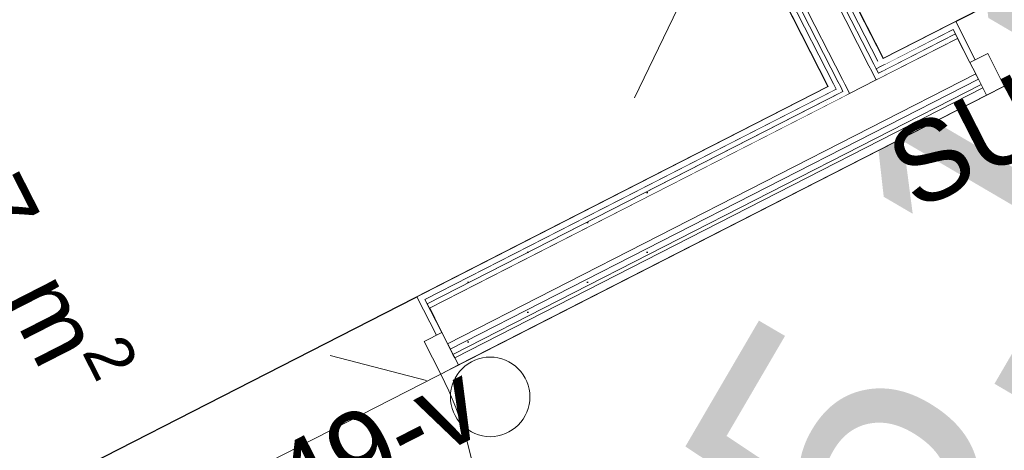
# Model space of a CAD drawing. Header units: metres. Extents: x 538891 to 1080079, y 6588829 to 13178720.
# Tile 536 of 1056: x 539903.25 to 539905.72, y 6589180.15 to 6589181.23. Entities that reach past the tile are written whole.
import ezdxf

# ---------------------------------------------------------------- set-up
doc = ezdxf.new("R2010")
doc.units = ezdxf.units.M
doc.header["$LTSCALE"] = 0.4
doc.header["$PDMODE"] = 1
doc.header["$PDSIZE"] = -2
doc.linetypes.add('KOLVIK', pattern=[3.125, 0.625, -2.5])
doc.layers.add('AR', color=7, linetype='Continuous')
doc.layers.add('GEO', color=7, linetype='Continuous')
doc.styles.add('Arial', font='arial.ttf')
doc.styles.add('HK Explorer Book', font='txt')
pattern_1 = [(0, (0, 0), (0, 0.075), [1e-05, -0.07499])]

msp = doc.modelspace()

# ---------------------------------------------------------------- linework, layer by layer
at = {"layer": 'AR', "color": 9, "linetype": 'Continuous', "lineweight": 9, "true_color": 0xc9c5ab, "flags": 128}
msp.add_lwpolyline([(539903.3845, 6589176.4302), (539906.8808, 6589178.2147), (539907.9733, 6589178.7723), (539909.8865, 6589179.7488), (539907.4846, 6589184.4548), (539905.7495, 6589183.5692), (539906.7569, 6589181.5954), (539901.99, 6589179.1624)], close=True, dxfattribs=at)
at = {"layer": 'AR', "color": 7, "linetype": 'Continuous', "lineweight": 9, "flags": 128}
for points in [[(539903.3845, 6589176.4302), (539906.8808, 6589178.2147), (539907.9733, 6589178.7723), (539909.8865, 6589179.7488), (539907.4846, 6589184.4548), (539905.7495, 6589183.5692), (539906.7569, 6589181.5954), (539901.99, 6589179.1624)], [(539905.4181, 6589181.1366), (539906.4879, 6589181.6826), (539905.6896, 6589183.2467), (539904.6198, 6589182.7007)], [(539901.899, 6589179.3405), (539905.28, 6589181.0662), (539904.3636, 6589182.8618), (539900.9825, 6589181.1361)]]:
    msp.add_lwpolyline(points, close=True, dxfattribs=at)
at = {"layer": 'AR', "color": 254, "linetype": 'Continuous', "lineweight": 25, "true_color": 0xd1d1d1, "flags": 128}
for points in [[(539905.4181, 6589181.1366), (539906.4879, 6589181.6826), (539905.6896, 6589183.2467), (539904.6198, 6589182.7007)], [(539901.899, 6589179.3405), (539905.28, 6589181.0662), (539904.3636, 6589182.8618), (539900.9825, 6589181.1361)]]:
    msp.add_lwpolyline(points, close=True, dxfattribs=at)
at = {"layer": 'AR', "color": 7, "linetype": 'Continuous', "lineweight": 9}
for centre, radius, start, end in [((539906.3463, 6589181.3858), 0.7, 207.0398, 297.0398), ((539903.5041, 6589179.9352), 0.9, 297.0398, 27.0398)]:
    msp.add_arc(centre, radius, start, end, dxfattribs=at)
at = {"layer": 'GEO', "color": 252, "linetype": 'KOLVIK', "lineweight": 9, "true_color": 0x888888, "flags": 128}
msp.add_lwpolyline([(539907.726, 6589191.979), (539909.4753, 6589190.2166), (539910.0001, 6589187.5715), (539908.695, 6589184.832), (539907.811, 6589184.53), (539906.0246, 6589183.589), (539904.43, 6589180.287), (539902.6015, 6589180.7599), (539901.71, 6589182.311), (539900.2543, 6589184.2368), (539900.106, 6589187.639), (539900.241, 6589188.773), (539902.0928, 6589191.2253), (539905.4776, 6589192.2326), (539907.726, 6589191.979)], dxfattribs=at)
at = {"layer": 'GEO', "color": 8, "linetype": 'Continuous', "lineweight": 9, "true_color": 0x7d7d7d, "flags": 128}
msp.add_lwpolyline([(539904.53, 6589180.287), (539904.5295, 6589180.2772), (539904.5281, 6589180.2675), (539904.5257, 6589180.258), (539904.5224, 6589180.2487), (539904.5182, 6589180.2399), (539904.5131, 6589180.2314), (539904.5073, 6589180.2236), (539904.5007, 6589180.2163), (539904.4934, 6589180.2097), (539904.4856, 6589180.2039), (539904.4771, 6589180.1988), (539904.4683, 6589180.1946), (539904.459, 6589180.1913), (539904.4495, 6589180.1889), (539904.4398, 6589180.1875), (539904.43, 6589180.187), (539904.4202, 6589180.1875), (539904.4105, 6589180.1889), (539904.401, 6589180.1913), (539904.3917, 6589180.1946), (539904.3829, 6589180.1988), (539904.3744, 6589180.2039), (539904.3666, 6589180.2097), (539904.3593, 6589180.2163), (539904.3527, 6589180.2236), (539904.3469, 6589180.2314), (539904.3418, 6589180.2399), (539904.3376, 6589180.2487), (539904.3343, 6589180.258), (539904.3319, 6589180.2675), (539904.3305, 6589180.2772), (539904.33, 6589180.287), (539904.3305, 6589180.2968), (539904.3319, 6589180.3065), (539904.3343, 6589180.316), (539904.3376, 6589180.3253), (539904.3418, 6589180.3341), (539904.3469, 6589180.3426), (539904.3527, 6589180.3504), (539904.3593, 6589180.3577), (539904.3666, 6589180.3643), (539904.3744, 6589180.3701), (539904.3829, 6589180.3752), (539904.3917, 6589180.3794), (539904.401, 6589180.3827), (539904.4105, 6589180.3851), (539904.4202, 6589180.3865), (539904.43, 6589180.387), (539904.4398, 6589180.3865), (539904.4495, 6589180.3851), (539904.459, 6589180.3827), (539904.4683, 6589180.3794), (539904.4771, 6589180.3752), (539904.4856, 6589180.3701), (539904.4934, 6589180.3643), (539904.5007, 6589180.3577), (539904.5073, 6589180.3504), (539904.5131, 6589180.3426), (539904.5182, 6589180.3341), (539904.5224, 6589180.3253), (539904.5257, 6589180.316), (539904.5281, 6589180.3065), (539904.5295, 6589180.2968)], close=True, dxfattribs=at)

# ---------------------------------------------------------------- texts
at = {"layer": 'AR', "color": 7, "attachment_point": 1, "line_spacing_factor": 1.004016, "style": 'Arial'}
for s, insert, char_height, rotation in [('\\A1;7,7{\\H0.9851x; } m{\\H0.9851x;\\H0.6667x;\\S2 ^ ;}', (539903.1907, 6589181.0753), 0.18, 297.0398), ('SU-149-v', (539903.2879, 6589179.8466), 0.2, 27.0398)]:
    msp.add_mtext(s, dxfattribs=dict(at, insert=insert, char_height=char_height, rotation=rotation))
at = {"layer": 'GEO', "color": 8, "true_color": 0x7d7d7d, "insert": (539905.3631, 6589179.5124), "char_height": 0.7, "attachment_point": 7, "rotation": 59.667, "line_spacing_factor": 0.25, "style": 'HK Explorer Book'}
msp.add_mtext(' 5.11', dxfattribs=at)

# ---------------------------------------------------------------- next in the draw order: wipeouts: each hides what was drawn before it
at = {"color": 255, "linetype": 'Continuous', "lineweight": 5}
for points in [[(539904.3567, 6589182.8752), (539900.9757, 6589181.1495), (539900.9825, 6589181.1361), (539904.3636, 6589182.8618)], [(539905.5942, 6589181.2096), (539905.5873, 6589181.223), (539905.4181, 6589181.1366), (539905.4249, 6589181.1233)], [(539905.2869, 6589181.0528), (539905.3002, 6589181.0596), (539905.2934, 6589181.073), (539905.28, 6589181.0662)]]:
    msp.add_wipeout(points, dxfattribs=at).dxf.layer = 'AR'

# ---------------------------------------------------------------- next in the draw order: wipeouts: each hides what was drawn before it
for points in [[(539904.3644, 6589182.8931), (539900.97, 6589181.1606), (539900.9757, 6589181.1495), (539904.3701, 6589182.882)], [(539905.4116, 6589181.1164), (539905.4249, 6589181.1233), (539905.4181, 6589181.1366), (539905.4047, 6589181.1298)], [(539905.2869, 6589181.0528), (539905.28, 6589181.0662), (539904.2594, 6589180.5452), (539904.2662, 6589180.5318)], [(539905.3059, 6589181.0485), (539905.317, 6589181.0542), (539905.3114, 6589181.0653), (539905.3002, 6589181.0596)]]:
    msp.add_wipeout(points, dxfattribs=at).dxf.layer = 'AR'

# ---------------------------------------------------------------- next in the draw order: hatches: boundary and pattern name
at = {"layer": 'AR', "linetype": 'Continuous', "lineweight": 25, "true_color": 0x848484}
h = msp.add_hatch(dxfattribs=at)
h.set_pattern_fill('GYPSUM_0001', color=252, style=0, pattern_type=2)
h.set_pattern_definition(pattern_1)
h.paths.add_polyline_path([(539905.3059, 6589181.0485), (539905.317, 6589181.0542), (539905.3114, 6589181.0653), (539905.3002, 6589181.0596)])

# ---------------------------------------------------------------- next in the draw order: wipeouts: each hides what was drawn before it
at = {"color": 255, "linetype": 'Continuous', "lineweight": 5}
for points in [[(539904.3699, 6589182.9099), (539900.9644, 6589181.1717), (539900.97, 6589181.1606), (539904.3755, 6589182.8988)], [(539905.4004, 6589181.1108), (539905.4116, 6589181.1164), (539905.4047, 6589181.1298), (539905.3936, 6589181.1241)]]:
    msp.add_wipeout(points, dxfattribs=at).dxf.layer = 'AR'

# ---------------------------------------------------------------- next in the draw order: wipeouts: each hides what was drawn before it
for points in [[(539904.3469, 6589182.9824), (539900.9303, 6589181.2386), (539900.9644, 6589181.1717), (539904.381, 6589182.9156)], [(539905.5998, 6589181.1985), (539905.5942, 6589181.2096), (539905.4116, 6589181.1164), (539905.4172, 6589181.1053)], [(539905.3059, 6589181.0485), (539905.3002, 6589181.0596), (539904.2662, 6589180.5318), (539904.2719, 6589180.5207)]]:
    msp.add_wipeout(points, dxfattribs=at).dxf.layer = 'AR'

# ---------------------------------------------------------------- next in the draw order: hatches: boundary and pattern name
at = {"layer": 'AR', "linetype": 'Continuous', "lineweight": 25, "true_color": 0x848484}
h = msp.add_hatch(dxfattribs=at)
h.set_pattern_fill('GYPSUM_0001', color=252, style=0, pattern_type=2)
h.set_pattern_definition(pattern_1)
h.paths.add_polyline_path([(539905.5998, 6589181.1985), (539905.5942, 6589181.2096), (539905.4116, 6589181.1164), (539905.4172, 6589181.1053)])
h = msp.add_hatch(dxfattribs=at)
h.set_pattern_fill('GYPSUM_0001', color=252, style=0, pattern_type=2)
h.set_pattern_definition(pattern_1)
h.paths.add_polyline_path([(539905.3059, 6589181.0485), (539905.3002, 6589181.0596), (539904.2662, 6589180.5318), (539904.2719, 6589180.5207)])

# ---------------------------------------------------------------- next in the draw order: wipeouts: each hides what was drawn before it
at = {"color": 255, "linetype": 'Continuous', "lineweight": 5}
for points in [[(539905.4061, 6589181.0996), (539905.4172, 6589181.1053), (539905.4116, 6589181.1164), (539905.4004, 6589181.1108)], [(539905.3227, 6589181.043), (539905.3339, 6589181.0487), (539905.3282, 6589181.0598), (539905.317, 6589181.0542)]]:
    msp.add_wipeout(points, dxfattribs=at).dxf.layer = 'AR'

# ---------------------------------------------------------------- next in the draw order: hatches: boundary and pattern name
at = {"layer": 'AR', "linetype": 'Continuous', "lineweight": 25, "true_color": 0x848484}
h = msp.add_hatch(dxfattribs=at)
h.set_pattern_fill('GYPSUM_0001', color=252, style=0, pattern_type=2)
h.set_pattern_definition(pattern_1)
h.paths.add_polyline_path([(539905.4061, 6589181.0996), (539905.4172, 6589181.1053), (539905.4116, 6589181.1164), (539905.4004, 6589181.1108)])
h = msp.add_hatch(dxfattribs=at)
h.set_pattern_fill('GYPSUM_0001', color=252, style=0, pattern_type=2)
h.set_pattern_definition(pattern_1)
h.paths.add_polyline_path([(539905.3227, 6589181.043), (539905.3339, 6589181.0487), (539905.3282, 6589181.0598), (539905.317, 6589181.0542)])

# ---------------------------------------------------------------- next in the draw order: wipeouts: each hides what was drawn before it
at = {"color": 255, "linetype": 'Continuous', "lineweight": 5}
for points in [[(539905.4061, 6589181.0996), (539905.4118, 6589181.0885), (539905.6055, 6589181.1874), (539905.5998, 6589181.1985)], [(539905.3227, 6589181.043), (539905.317, 6589181.0542), (539904.2719, 6589180.5207), (539904.2775, 6589180.5096)]]:
    msp.add_wipeout(points, dxfattribs=at).dxf.layer = 'AR'

# ---------------------------------------------------------------- next in the draw order: hatches: boundary and pattern name
at = {"layer": 'AR', "linetype": 'Continuous', "lineweight": 25, "true_color": 0x848484}
h = msp.add_hatch(dxfattribs=at)
h.set_pattern_fill('GYPSUM_0001', color=252, style=0, pattern_type=2)
h.set_pattern_definition(pattern_1)
h.paths.add_polyline_path([(539905.4061, 6589181.0996), (539905.4118, 6589181.0885), (539905.6055, 6589181.1874), (539905.5998, 6589181.1985)])
h = msp.add_hatch(dxfattribs=at)
h.set_pattern_fill('GYPSUM_0001', color=252, style=0, pattern_type=2)
h.set_pattern_definition(pattern_1)
h.paths.add_polyline_path([(539905.3227, 6589181.043), (539905.317, 6589181.0542), (539904.2719, 6589180.5207), (539904.2775, 6589180.5096)])

# ---------------------------------------------------------------- next in the draw order: wipeouts: each hides what was drawn before it
at = {"color": 255, "linetype": 'Continuous', "lineweight": 5}
for points in [[(539905.4007, 6589181.0828), (539905.4118, 6589181.0885), (539905.4061, 6589181.0996), (539905.395, 6589181.0939)], [(539905.6783, 6589181.0449), (539905.6692, 6589181.0627), (539904.3412, 6589180.3849), (539904.3503, 6589180.3671)]]:
    msp.add_wipeout(points, dxfattribs=at).dxf.layer = 'AR'

# ---------------------------------------------------------------- next in the draw order: hatches: boundary and pattern name
at = {"layer": 'AR', "linetype": 'Continuous', "lineweight": 25, "true_color": 0x848484}
h = msp.add_hatch(dxfattribs=at)
h.set_pattern_fill('GYPSUM_0001', color=252, style=0, pattern_type=2)
h.set_pattern_definition(pattern_1)
h.paths.add_polyline_path([(539905.4007, 6589181.0828), (539905.4118, 6589181.0885), (539905.4061, 6589181.0996), (539905.395, 6589181.0939)])

# ---------------------------------------------------------------- next in the draw order: linework, layer by layer
at = {"layer": 'AR', "color": 7, "linetype": 'Continuous', "lineweight": 9}
msp.add_line((539904.3057, 6589180.3443), (539904.3503, 6589180.3671), dxfattribs=at)

# ---------------------------------------------------------------- next in the draw order: wipeouts: each hides what was drawn before it
at = {"color": 255, "linetype": 'Continuous', "lineweight": 5}
msp.add_wipeout([(539905.6692, 6589181.0627), (539905.6646, 6589181.0716), (539904.3366, 6589180.3938), (539904.3412, 6589180.3849)], dxfattribs=at).dxf.layer = 'AR'

# ---------------------------------------------------------------- next in the draw order: linework, layer by layer
at = {"layer": 'AR', "color": 7, "linetype": 'Continuous', "lineweight": 9}
for p, q in [((539905.681, 6589181.1495), (539905.7228, 6589181.0676)), ((539905.7228, 6589181.0676), (539905.6783, 6589181.0449))]:
    msp.add_line(p, q, dxfattribs=at)

# ---------------------------------------------------------------- next in the draw order: wipeouts: each hides what was drawn before it
at = {"color": 255, "linetype": 'Continuous', "lineweight": 5}
msp.add_wipeout([(539905.6646, 6589181.0716), (539905.6578, 6589181.0849), (539904.3298, 6589180.4071), (539904.3366, 6589180.3938)], dxfattribs=at).dxf.layer = 'AR'

# ---------------------------------------------------------------- next in the draw order: hatches: boundary and pattern name
at = {"layer": 'AR', "linetype": 'Continuous', "lineweight": 25, "true_color": 0x848484}
h = msp.add_hatch(dxfattribs=at)
h.set_pattern_fill('GYPSUM_0001', color=252, style=0, pattern_type=2)
h.set_pattern_definition(pattern_1)
h.paths.add_polyline_path([(539905.6646, 6589181.0716), (539905.6578, 6589181.0849), (539904.3298, 6589180.4071), (539904.3366, 6589180.3938)])

# ---------------------------------------------------------------- next in the draw order: linework, layer by layer
at = {"layer": 'AR', "color": 7, "linetype": 'Continuous', "lineweight": 9}
for p, q in [((539904.3412, 6589180.3849), (539904.3366, 6589180.3938)), ((539904.3412, 6589180.3849), (539904.3366, 6589180.3938)), ((539904.3412, 6589180.3849), (539904.3366, 6589180.3938)), ((539904.3503, 6589180.3671), (539904.3412, 6589180.3849)), ((539904.3503, 6589180.3671), (539904.3412, 6589180.3849)), ((539904.3503, 6589180.3671), (539904.3412, 6589180.3849))]:
    msp.add_line(p, q, dxfattribs=at)

# ---------------------------------------------------------------- next in the draw order: wipeouts: each hides what was drawn before it
at = {"color": 255, "linetype": 'Continuous', "lineweight": 5}
msp.add_wipeout([(539905.6578, 6589181.0849), (539905.651, 6589181.0983), (539904.323, 6589180.4205), (539904.3298, 6589180.4071)], dxfattribs=at).dxf.layer = 'AR'

# ---------------------------------------------------------------- next in the draw order: hatches: boundary and pattern name
at = {"layer": 'AR', "linetype": 'Continuous', "lineweight": 25, "true_color": 0x848484}
h = msp.add_hatch(dxfattribs=at)
h.set_pattern_fill('GYPSUM_0001', color=252, style=0, pattern_type=2)
h.set_pattern_definition(pattern_1)
h.paths.add_polyline_path([(539905.6578, 6589181.0849), (539905.651, 6589181.0983), (539904.323, 6589180.4205), (539904.3298, 6589180.4071)])

# ---------------------------------------------------------------- next in the draw order: linework, layer by layer
at = {"layer": 'AR', "color": 7, "linetype": 'Continuous', "lineweight": 9}
for p, q in [((539905.6692, 6589181.0627), (539905.6646, 6589181.0716)), ((539905.6692, 6589181.0627), (539905.6646, 6589181.0716)), ((539905.6692, 6589181.0627), (539905.6646, 6589181.0716)), ((539905.6783, 6589181.0449), (539905.6692, 6589181.0627)), ((539905.6783, 6589181.0449), (539905.6692, 6589181.0627)), ((539905.6783, 6589181.0449), (539905.6692, 6589181.0627)), ((539904.3366, 6589180.3938), (539904.3298, 6589180.4071)), ((539904.3366, 6589180.3938), (539904.3298, 6589180.4071)), ((539904.3366, 6589180.3938), (539904.3298, 6589180.4071))]:
    msp.add_line(p, q, dxfattribs=at)

# ---------------------------------------------------------------- next in the draw order: wipeouts: each hides what was drawn before it
at = {"color": 255, "linetype": 'Continuous', "lineweight": 5}
msp.add_wipeout([(539904.3085, 6589180.449), (539904.323, 6589180.4205), (539905.651, 6589181.0983), (539905.6364, 6589181.1268), (539905.6055, 6589181.1874), (539904.2775, 6589180.5096)], dxfattribs=at).dxf.layer = 'AR'

# ---------------------------------------------------------------- next in the draw order: linework, layer by layer
at = {"layer": 'AR', "color": 7, "linetype": 'Continuous', "lineweight": 9}
for p, q in [((539905.4116, 6589181.1164), (539905.4004, 6589181.1108)), ((539905.4061, 6589181.0996), (539905.4004, 6589181.1108)), ((539904.323, 6589180.4205), (539905.651, 6589181.0983)), ((539904.3298, 6589180.4071), (539905.6578, 6589181.0849)), ((539905.3339, 6589181.0487), (539905.4007, 6589181.0828)), ((539905.4007, 6589181.0828), (539905.395, 6589181.0939)), ((539905.6578, 6589181.0849), (539905.651, 6589181.0983)), ((539905.6578, 6589181.0849), (539905.651, 6589181.0983)), ((539905.6578, 6589181.0849), (539905.651, 6589181.0983)), ((539905.6646, 6589181.0716), (539905.6578, 6589181.0849)), ((539905.6646, 6589181.0716), (539905.6578, 6589181.0849)), ((539905.6646, 6589181.0716), (539905.6578, 6589181.0849)), ((539904.3366, 6589180.3938), (539905.6646, 6589181.0716)), ((539904.3412, 6589180.3849), (539905.6692, 6589181.0627)), ((539905.3114, 6589181.0653), (539905.317, 6589181.0542)), ((539905.3282, 6589181.0598), (539905.3339, 6589181.0487)), ((539904.3503, 6589180.3671), (539905.6783, 6589181.0449)), ((539904.2639, 6589180.4263), (539904.3057, 6589180.3443)), ((539904.3298, 6589180.4071), (539904.323, 6589180.4205)), ((539904.3298, 6589180.4071), (539904.323, 6589180.4205)), ((539904.3298, 6589180.4071), (539904.323, 6589180.4205))]:
    msp.add_line(p, q, dxfattribs=at)
at = {"layer": 'AR', "color": 7, "linetype": 'Continuous', "lineweight": 5}
msp.add_point((539905.3002, 6589181.0596), dxfattribs=at)

# ---------------------------------------------------------------- next in the draw order: wipeouts: each hides what was drawn before it
at = {"color": 255, "linetype": 'Continuous', "lineweight": 5}
for points in [[(539905.5873, 6589181.223), (539905.5942, 6589181.2096), (539905.6364, 6589181.1268), (539905.6498, 6589181.1336), (539905.6007, 6589181.2298)], [(539904.2594, 6589180.5452), (539904.246, 6589180.5384), (539904.2951, 6589180.4422), (539904.3085, 6589180.449), (539904.2662, 6589180.5318)]]:
    msp.add_wipeout(points, dxfattribs=at).dxf.layer = 'AR'

# ---------------------------------------------------------------- next in the draw order: linework, layer by layer
at = {"layer": 'AR', "color": 7, "linetype": 'Continuous', "lineweight": 9}
for p, q in [((539905.5873, 6589181.223), (539905.6007, 6589181.2298)), ((539905.5873, 6589181.223), (539905.6007, 6589181.2298)), ((539905.6498, 6589181.1336), (539905.6007, 6589181.2298)), ((539905.6498, 6589181.1336), (539905.6007, 6589181.2298)), ((539905.5942, 6589181.2096), (539905.4116, 6589181.1164)), ((539905.5942, 6589181.2096), (539905.4116, 6589181.1164)), ((539905.5873, 6589181.223), (539905.4181, 6589181.1366)), ((539905.5942, 6589181.2096), (539905.6364, 6589181.1268)), ((539905.6055, 6589181.1874), (539905.4007, 6589181.0828)), ((539905.5998, 6589181.1985), (539905.4061, 6589181.0996)), ((539905.6364, 6589181.1268), (539905.681, 6589181.1495)), ((539905.6364, 6589181.1268), (539905.6498, 6589181.1336)), ((539905.651, 6589181.0983), (539905.6364, 6589181.1268)), ((539905.6783, 6589181.0449), (539905.6364, 6589181.1268)), ((539905.651, 6589181.0983), (539905.6364, 6589181.1268)), ((539905.651, 6589181.0983), (539905.6364, 6589181.1268)), ((539905.28, 6589181.0662), (539904.2594, 6589180.5452)), ((539905.3002, 6589181.0596), (539904.2662, 6589180.5318)), ((539905.3002, 6589181.0596), (539904.2662, 6589180.5318)), ((539905.317, 6589181.0542), (539904.2719, 6589180.5207)), ((539905.3339, 6589181.0487), (539904.2775, 6589180.5096)), ((539904.2594, 6589180.5452), (539904.246, 6589180.5384)), ((539904.2594, 6589180.5452), (539904.246, 6589180.5384)), ((539904.2951, 6589180.4422), (539904.246, 6589180.5384)), ((539904.2951, 6589180.4422), (539904.246, 6589180.5384)), ((539904.2662, 6589180.5318), (539904.3085, 6589180.449)), ((539904.3085, 6589180.449), (539904.2639, 6589180.4263)), ((539904.3085, 6589180.449), (539904.2951, 6589180.4422)), ((539904.323, 6589180.4205), (539904.3085, 6589180.449)), ((539904.3503, 6589180.3671), (539904.3085, 6589180.449)), ((539904.323, 6589180.4205), (539904.3085, 6589180.449)), ((539904.323, 6589180.4205), (539904.3085, 6589180.449))]:
    msp.add_line(p, q, dxfattribs=at)

# ---------------------------------------------------------------- next in the draw order: texts
at = {"layer": 'AR', "color": 7, "insert": (539905.41, 6589180.9297), "char_height": 0.2, "attachment_point": 1, "rotation": 27.0398, "line_spacing_factor": 1.004016, "style": 'Arial'}
msp.add_mtext('SU-128-p', dxfattribs=at)

# ---------------------------------------------------------------- next in the draw order: wipeouts: each hides what was drawn before it
at = {"color": 255, "linetype": 'Continuous', "lineweight": 5}
msp.add_wipeout([(539905.3893, 6589181.1051), (539905.4004, 6589181.1108), (539905.3936, 6589181.1241), (539905.3825, 6589181.1184)], dxfattribs=at).dxf.layer = 'AR'

# ---------------------------------------------------------------- next in the draw order: hatches: boundary and pattern name
at = {"layer": 'AR', "linetype": 'Continuous', "lineweight": 25, "true_color": 0x848484}
h = msp.add_hatch(dxfattribs=at)
h.set_pattern_fill('GYPSUM_0001', color=252, style=0, pattern_type=2)
h.set_pattern_definition(pattern_1)
h.paths.add_polyline_path([(539905.3893, 6589181.1051), (539905.4004, 6589181.1108), (539905.3936, 6589181.1241), (539905.3825, 6589181.1184)])

# ---------------------------------------------------------------- next in the draw order: wipeouts: each hides what was drawn before it
at = {"color": 255, "linetype": 'Continuous', "lineweight": 5}
msp.add_wipeout([(539905.3225, 6589181.071), (539905.3893, 6589181.1051), (539905.3825, 6589181.1184), (539905.3157, 6589181.0843)], dxfattribs=at).dxf.layer = 'AR'

# ---------------------------------------------------------------- next in the draw order: wipeouts: each hides what was drawn before it
for points in [[(539905.395, 6589181.0939), (539905.4061, 6589181.0996), (539905.4004, 6589181.1108), (539905.3893, 6589181.1051)], [(539905.3114, 6589181.0653), (539905.3225, 6589181.071), (539905.3157, 6589181.0843), (539905.3045, 6589181.0787)]]:
    msp.add_wipeout(points, dxfattribs=at).dxf.layer = 'AR'

# ---------------------------------------------------------------- next in the draw order: hatches: boundary and pattern name
at = {"layer": 'AR', "linetype": 'Continuous', "lineweight": 25, "true_color": 0x848484}
h = msp.add_hatch(dxfattribs=at)
h.set_pattern_fill('GYPSUM_0001', color=252, style=0, pattern_type=2)
h.set_pattern_definition(pattern_1)
h.paths.add_polyline_path([(539905.395, 6589181.0939), (539905.4061, 6589181.0996), (539905.4004, 6589181.1108), (539905.3893, 6589181.1051)])
h = msp.add_hatch(dxfattribs=at)
h.set_pattern_fill('GYPSUM_0001', color=252, style=0, pattern_type=2)
h.set_pattern_definition(pattern_1)
h.paths.add_polyline_path([(539905.3114, 6589181.0653), (539905.3225, 6589181.071), (539905.3157, 6589181.0843), (539905.3045, 6589181.0787)])

# ---------------------------------------------------------------- next in the draw order: wipeouts: each hides what was drawn before it
at = {"color": 255, "linetype": 'Continuous', "lineweight": 5}
msp.add_wipeout([(539905.3002, 6589181.0596), (539905.3114, 6589181.0653), (539905.3045, 6589181.0787), (539905.2934, 6589181.073)], dxfattribs=at).dxf.layer = 'AR'

# ---------------------------------------------------------------- next in the draw order: hatches: boundary and pattern name
at = {"layer": 'AR', "linetype": 'Continuous', "lineweight": 25, "true_color": 0x848484}
h = msp.add_hatch(dxfattribs=at)
h.set_pattern_fill('GYPSUM_0001', color=252, style=0, pattern_type=2)
h.set_pattern_definition(pattern_1)
h.paths.add_polyline_path([(539905.3002, 6589181.0596), (539905.3114, 6589181.0653), (539905.3045, 6589181.0787), (539905.2934, 6589181.073)])

# ---------------------------------------------------------------- next in the draw order: wipeouts: each hides what was drawn before it
at = {"color": 255, "linetype": 'Continuous', "lineweight": 5}
for points in [[(539904.3636, 6589182.8618), (539905.28, 6589181.0662), (539905.2934, 6589181.073), (539904.3769, 6589182.8686)], [(539905.3282, 6589181.0598), (539905.395, 6589181.0939), (539905.3893, 6589181.1051), (539905.3225, 6589181.071)]]:
    msp.add_wipeout(points, dxfattribs=at).dxf.layer = 'AR'

# ---------------------------------------------------------------- next in the draw order: wipeouts: each hides what was drawn before it
msp.add_wipeout([(539905.317, 6589181.0542), (539905.3282, 6589181.0598), (539905.3225, 6589181.071), (539905.3114, 6589181.0653)], dxfattribs=at).dxf.layer = 'AR'

# ---------------------------------------------------------------- next in the draw order: hatches: boundary and pattern name
at = {"layer": 'AR', "linetype": 'Continuous', "lineweight": 25, "true_color": 0x848484}
h = msp.add_hatch(dxfattribs=at)
h.set_pattern_fill('GYPSUM_0001', color=252, style=0, pattern_type=2)
h.set_pattern_definition(pattern_1)
h.paths.add_polyline_path([(539905.317, 6589181.0542), (539905.3282, 6589181.0598), (539905.3225, 6589181.071), (539905.3114, 6589181.0653)])

# ---------------------------------------------------------------- next in the draw order: linework, layer by layer
at = {"layer": 'AR', "color": 7, "linetype": 'Continuous', "lineweight": 5}
msp.add_point((539905.3002, 6589181.0596), dxfattribs=at)

# ---------------------------------------------------------------- next in the draw order: wipeouts: each hides what was drawn before it
at = {"color": 255, "linetype": 'Continuous', "lineweight": 5}
for points in [[(539904.3769, 6589182.8686), (539905.2934, 6589181.073), (539905.3045, 6589181.0787), (539904.388, 6589182.8743)], [(539905.3339, 6589181.0487), (539905.4007, 6589181.0828), (539905.395, 6589181.0939), (539905.3282, 6589181.0598)]]:
    msp.add_wipeout(points, dxfattribs=at).dxf.layer = 'AR'

# ---------------------------------------------------------------- next in the draw order: hatches: boundary and pattern name
at = {"layer": 'AR', "linetype": 'Continuous', "lineweight": 25, "true_color": 0x848484}
h = msp.add_hatch(dxfattribs=at)
h.set_pattern_fill('GYPSUM_0001', color=252, style=0, pattern_type=2)
h.set_pattern_definition(pattern_1)
h.paths.add_polyline_path([(539904.3769, 6589182.8686), (539905.2934, 6589181.073), (539905.3045, 6589181.0787), (539904.388, 6589182.8743)])

# ---------------------------------------------------------------- next in the draw order: linework, layer by layer
at = {"layer": 'AR', "color": 7, "linetype": 'Continuous', "lineweight": 9}
for p, q in [((539905.4007, 6589181.0828), (539905.395, 6589181.0939)), ((539905.3114, 6589181.0653), (539905.317, 6589181.0542)), ((539905.3282, 6589181.0598), (539905.3339, 6589181.0487))]:
    msp.add_line(p, q, dxfattribs=at)
at = {"layer": 'AR', "color": 7, "linetype": 'Continuous', "lineweight": 5}
msp.add_point((539905.3114, 6589181.0653), dxfattribs=at)

# ---------------------------------------------------------------- next in the draw order: wipeouts: each hides what was drawn before it
at = {"color": 255, "linetype": 'Continuous', "lineweight": 5}
msp.add_wipeout([(539904.388, 6589182.8743), (539905.3045, 6589181.0787), (539905.3157, 6589181.0843), (539904.3992, 6589182.88)], dxfattribs=at).dxf.layer = 'AR'

# ---------------------------------------------------------------- next in the draw order: hatches: boundary and pattern name
at = {"layer": 'AR', "linetype": 'Continuous', "lineweight": 25, "true_color": 0x848484}
h = msp.add_hatch(dxfattribs=at)
h.set_pattern_fill('GYPSUM_0001', color=252, style=0, pattern_type=2)
h.set_pattern_definition(pattern_1)
h.paths.add_polyline_path([(539904.388, 6589182.8743), (539905.3045, 6589181.0787), (539905.3157, 6589181.0843), (539904.3992, 6589182.88)])

# ---------------------------------------------------------------- next in the draw order: linework, layer by layer
at = {"layer": 'AR', "color": 7, "linetype": 'Continuous', "lineweight": 9}
msp.add_line((539905.3225, 6589181.071), (539905.3282, 6589181.0598), dxfattribs=at)
at = {"layer": 'AR', "color": 7, "linetype": 'Continuous', "lineweight": 5}
msp.add_point((539905.3225, 6589181.071), dxfattribs=at)

# ---------------------------------------------------------------- next in the draw order: wipeouts: each hides what was drawn before it
at = {"color": 255, "linetype": 'Continuous', "lineweight": 5}
msp.add_wipeout([(539904.6064, 6589182.6939), (539905.4047, 6589181.1298), (539905.4181, 6589181.1366), (539904.6198, 6589182.7007)], dxfattribs=at).dxf.layer = 'AR'

# ---------------------------------------------------------------- next in the draw order: wipeouts: each hides what was drawn before it
msp.add_wipeout([(539904.5885, 6589182.7015), (539905.3936, 6589181.1241), (539905.4047, 6589181.1298), (539904.5996, 6589182.7072)], dxfattribs=at).dxf.layer = 'AR'

# ---------------------------------------------------------------- next in the draw order: hatches: boundary and pattern name
at = {"layer": 'AR', "linetype": 'Continuous', "lineweight": 25, "true_color": 0x848484}
h = msp.add_hatch(dxfattribs=at)
h.set_pattern_fill('GYPSUM_0001', color=252, style=0, pattern_type=2)
h.set_pattern_definition(pattern_1)
h.paths.add_polyline_path([(539904.5885, 6589182.7015), (539905.3936, 6589181.1241), (539905.4047, 6589181.1298), (539904.5996, 6589182.7072)])

# ---------------------------------------------------------------- next in the draw order: wipeouts: each hides what was drawn before it
at = {"color": 255, "linetype": 'Continuous', "lineweight": 5}
msp.add_wipeout([(539904.5717, 6589182.707), (539905.3825, 6589181.1184), (539905.3936, 6589181.1241), (539904.5828, 6589182.7127)], dxfattribs=at).dxf.layer = 'AR'

# ---------------------------------------------------------------- next in the draw order: hatches: boundary and pattern name
at = {"layer": 'AR', "linetype": 'Continuous', "lineweight": 25, "true_color": 0x848484}
h = msp.add_hatch(dxfattribs=at)
h.set_pattern_fill('GYPSUM_0001', color=252, style=0, pattern_type=2)
h.set_pattern_definition(pattern_1)
h.paths.add_polyline_path([(539904.5717, 6589182.707), (539905.3825, 6589181.1184), (539905.3936, 6589181.1241), (539904.5828, 6589182.7127)])

# ---------------------------------------------------------------- next in the draw order: linework, layer by layer
at = {"layer": 'AR', "color": 7, "linetype": 'Continuous', "lineweight": 9}
msp.add_line((539905.4061, 6589181.0996), (539905.4004, 6589181.1108), dxfattribs=at)
at = {"layer": 'AR', "color": 7, "linetype": 'Continuous', "lineweight": 5}
msp.add_point((539905.4004, 6589181.1108), dxfattribs=at)

# ---------------------------------------------------------------- next in the draw order: wipeouts: each hides what was drawn before it
at = {"color": 255, "linetype": 'Continuous', "lineweight": 5}
msp.add_wipeout([(539904.4992, 6589182.684), (539905.3157, 6589181.0843), (539905.3825, 6589181.1184), (539904.566, 6589182.7181)], dxfattribs=at).dxf.layer = 'AR'

# ---------------------------------------------------------------- next in the draw order: linework, layer by layer
at = {"layer": 'AR', "color": 7, "linetype": 'Continuous', "lineweight": 9}
for p, q in [((539904.3769, 6589182.8686), (539905.2934, 6589181.073)), ((539904.3769, 6589182.8686), (539905.2934, 6589181.073)), ((539904.388, 6589182.8743), (539905.3045, 6589181.0787)), ((539904.3636, 6589182.8618), (539905.28, 6589181.0662)), ((539905.3825, 6589181.1184), (539904.566, 6589182.7181)), ((539905.3936, 6589181.1241), (539904.5828, 6589182.7127)), ((539905.4047, 6589181.1298), (539904.5996, 6589182.7072)), ((539905.4047, 6589181.1298), (539904.5996, 6589182.7072)), ((539905.4181, 6589181.1366), (539904.6198, 6589182.7007)), ((539904.4992, 6589182.684), (539905.3157, 6589181.0843)), ((539905.3893, 6589181.1051), (539905.3825, 6589181.1184)), ((539905.4004, 6589181.1108), (539905.3936, 6589181.1241)), ((539905.3157, 6589181.0843), (539905.3225, 6589181.071)), ((539905.3339, 6589181.0487), (539905.4007, 6589181.0828)), ((539905.395, 6589181.0939), (539905.3893, 6589181.1051)), ((539905.2934, 6589181.073), (539905.3002, 6589181.0596)), ((539905.3045, 6589181.0787), (539905.3114, 6589181.0653))]:
    msp.add_line(p, q, dxfattribs=at)
at = {"layer": 'AR', "color": 7, "linetype": 'Continuous', "lineweight": 5}
msp.add_point((539905.3893, 6589181.1051), dxfattribs=at)

# ---------------------------------------------------------------- next in the draw order: wipeouts: each hides what was drawn before it
at = {"color": 255, "linetype": 'Continuous', "lineweight": 5}
msp.add_wipeout([(539913.966, 6589178.5972), (539905.1419, 6589195.8858), (539905.133, 6589195.8812), (539913.9571, 6589178.5926)], dxfattribs=at).dxf.layer = 'AR'

# ---------------------------------------------------------------- next in the draw order: wipeouts: each hides what was drawn before it
msp.add_wipeout([(539913.9571, 6589178.5926), (539905.133, 6589195.8812), (539905.1196, 6589195.8744), (539913.9437, 6589178.5858)], dxfattribs=at).dxf.layer = 'AR'

# ---------------------------------------------------------------- next in the draw order: wipeouts: each hides what was drawn before it
msp.add_wipeout([(539913.9437, 6589178.5858), (539905.1196, 6589195.8744), (539905.1062, 6589195.8676), (539913.9304, 6589178.579)], dxfattribs=at).dxf.layer = 'AR'

# ---------------------------------------------------------------- next in the draw order: wipeouts: each hides what was drawn before it
msp.add_wipeout([(539913.9304, 6589178.579), (539905.1062, 6589195.8676), (539905.0973, 6589195.863), (539913.9215, 6589178.5744)], dxfattribs=at).dxf.layer = 'AR'

# ---------------------------------------------------------------- next in the draw order: wipeouts: each hides what was drawn before it
msp.add_wipeout([(539913.9215, 6589178.5744), (539905.0973, 6589195.863), (539905.0305, 6589195.8289), (539913.8546, 6589178.5403)], dxfattribs=at).dxf.layer = 'AR'

# ---------------------------------------------------------------- next in the draw order: linework, layer by layer
at = {"layer": 'AR', "color": 254, "linetype": 'Continuous', "true_color": 0xcccccc}
msp.add_solid([(539904.8747, 6589195.7494), (539913.6988, 6589178.4608), (539905.0172, 6589195.8221), (539913.8413, 6589178.5335)], dxfattribs=at)

doc.saveas('drawing.dxf')
